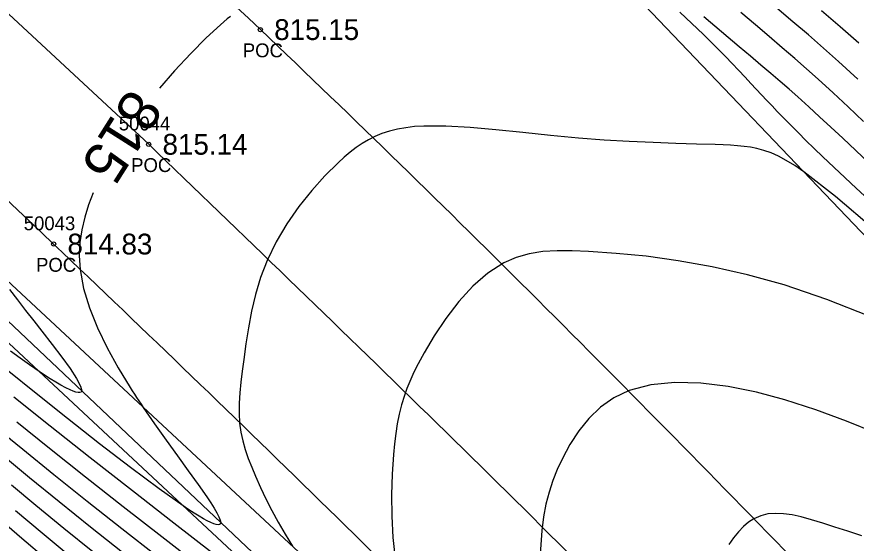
# Model space of a CAD drawing. Extents: x 1378535 to 1380697, y 997729 to 1000024.
# Drawn here: x 1380222 to 1380282.6, y 998431 to 998469.1 of the extents above; entities that cross this region are included whole.
import ezdxf

# ---------------------------------------------------------------- set-up
doc = ezdxf.new("R2010")
doc.units = 0
for name, color, linetype in [('RD_DTM_BkLn1', 7, 'Continuous'), ('RD_DTM_BkLn2', 7, 'Continuous'), ('RD_DTM_Major1', 7, 'Continuous'), ('RD_DTM_Major1_Lbl', 7, 'Continuous'), ('RD_DTM_Minor1', 7, 'Continuous'), ('RD_EX_H2O', 7, 'Continuous'), ('RD_EX_Road', 7, 'Continuous'), ('RD_EX_Road_txCode', 7, 'Continuous'), ('RD_EX_TX_Road_ELEV', 7, 'Continuous'), ('RD_HC_Survey_ELEV', 7, 'Continuous'), ('RD_HC_Survey_txCode', 7, 'Continuous'), ('RD_SMD_Locator', 7, 'Continuous')]:
    doc.layers.add(name, color=color, linetype=linetype)

msp = doc.modelspace()

# ---------------------------------------------------------------- linework, layer by layer
at = {"layer": 'RD_DTM_BkLn1'}
msp.add_lwpolyline([(1380231.531, 998459.847), (1380174.23, 998513.053), (1380175.67, 998511.711)], dxfattribs=at)
msp.add_spline([(1380561.34, 997899.221), (1380543.703, 997960.783), (1380525.014, 998016.596), (1380501.317, 998075.31), (1380476.746, 998129.121), (1380448.822, 998181.196), (1380418.354, 998233.119), (1380383.215, 998285.146), (1380349.465, 998331.418), (1380310.818, 998378.028), (1380271.622, 998420.471), (1380231.531, 998459.847)], degree=3, dxfattribs=at)
at = {"layer": 'RD_DTM_BkLn2'}
for points in [[(1379737.292, 998874.883), (1379752.749, 998868.877), (1379772.794, 998857.625), (1379802.995, 998831.849), (1379848.378, 998790.114), (1379894.268, 998747.881), (1379937.731, 998707.347), (1379986.156, 998664.45), (1380033.629, 998623.704), (1380075.028, 998584.523), (1380116.989, 998546.354), (1380162.137, 998505.398), (1380208.594, 998461.82), (1380262.411, 998411.759)], [(1380321.815, 998326.615), (1380322.659, 998329.174), (1380322.261, 998332.77), (1380321.137, 998334.343), (1380320.107, 998334.637), (1380319.184, 998334.516), (1380315.041, 998338.979), (1380309.473, 998346.954), (1380304.757, 998357.874), (1380262.267, 998407.427), (1380207.067, 998458.846), (1380160.069, 998502.831), (1380114.551, 998544.043), (1380071.667, 998582.108), (1380029.128, 998620.782), (1379985.006, 998662.48), (1379936.375, 998704.347), (1379893.878, 998744.802), (1379846.871, 998787.948), (1379800.334, 998830.073), (1379753.878, 998865.5), (1379725.58, 998874.504)], [(1380445.271, 998223.722), (1380425.521, 998250.003), (1380406.53, 998278.614), (1380381.948, 998317.017), (1380359.789, 998349.512), (1380336.158, 998377.728), (1380301.941, 998417.998), (1380296.537, 998439.368), (1380254.318, 998483.533), (1380245.588, 998494.96), (1380223.313, 998517.04), (1380192.013, 998537.137)]]:
    msp.add_lwpolyline(points, dxfattribs=at)
at = {"layer": 'RD_DTM_Major1'}
for points in [[(1380237.433, 998469.079), (1380237.204, 998468.896), (1380236.964, 998468.695), (1380236.712, 998468.478), (1380235.687, 998467.528), (1380234.563, 998466.399), (1380233.393, 998465.143), (1380232.312, 998463.906)], [(1380285.43, 998454.103), (1380282.625, 998456.676), (1380280.225, 998458.941), (1380279.595, 998459.549), (1380279.008, 998460.123), (1380278.456, 998460.671), (1380277.932, 998461.198), (1380277.428, 998461.712), (1380276.937, 998462.219), (1380276.561, 998462.613), (1380276.185, 998463.009), (1380275.805, 998463.412), (1380275.418, 998463.824), (1380275.022, 998464.248), (1380274.611, 998464.686), (1380273.193, 998466.187), (1380271.617, 998467.781), (1380269.899, 998469.381)], [(1380227.509, 998456.347), (1380227.509, 998456.346), (1380227.186, 998455.473), (1380226.911, 998454.586), (1380226.699, 998453.68), (1380226.563, 998452.75), (1380226.517, 998451.793), (1380226.575, 998450.804), (1380226.826, 998449.443), (1380227.256, 998448.035), (1380227.836, 998446.6), (1380228.537, 998445.153), (1380229.332, 998443.714), (1380230.191, 998442.3), (1380230.345, 998442.056), (1380230.501, 998441.814), (1380230.658, 998441.572), (1380230.817, 998441.331), (1380230.977, 998441.089), (1380231.139, 998440.848), (1380231.955, 998439.663), (1380232.788, 998438.49), (1380233.61, 998437.351), (1380234.392, 998436.272), (1380235.108, 998435.275), (1380235.73, 998434.384), (1380236.014, 998433.958), (1380236.259, 998433.573), (1380236.457, 998433.235), (1380236.605, 998432.947), (1380236.698, 998432.714), (1380236.73, 998432.541), (1380236.709, 998432.446), (1380236.646, 998432.391), (1380236.543, 998432.375), (1380236.402, 998432.395), (1380236.225, 998432.45), (1380236.013, 998432.538), (1380235.766, 998432.659), (1380235.485, 998432.812), (1380235.169, 998432.996), (1380234.819, 998433.214), (1380234.433, 998433.464), (1380234.012, 998433.747), (1380232.278, 998434.976), (1380230.227, 998436.505), (1380227.982, 998438.23), (1380225.665, 998440.045), (1380223.401, 998441.848), (1380221.311, 998443.534)], [(1380255.736, 998407.696), (1380254.907, 998408.325), (1380252.877, 998409.854), (1380250.746, 998411.467), (1380248.575, 998413.136), (1380246.422, 998414.833), (1380244.625, 998416.296), (1380242.868, 998417.762), (1380241.135, 998419.23), (1380239.407, 998420.701), (1380237.666, 998422.178), (1380235.895, 998423.659), (1380233.828, 998425.353), (1380231.721, 998427.051), (1380229.599, 998428.746), (1380227.485, 998430.434), (1380225.403, 998432.11), (1380223.377, 998433.768), (1380221.615, 998435.242)]]:
    msp.add_lwpolyline(points, dxfattribs=at)
at = {"layer": 'RD_DTM_Minor1'}
for points in [[(1380282.76, 998464.555), (1380281.367, 998465.831), (1380280.285, 998466.791), (1380279.189, 998467.742), (1380278.064, 998468.701), (1380276.895, 998469.686)], [(1380283.538, 998458.518), (1380281.659, 998460.279), (1380280.809, 998461.074), (1380279.996, 998461.83), (1380279.202, 998462.558), (1380278.408, 998463.272), (1380277.783, 998463.824), (1380277.138, 998464.385), (1380276.465, 998464.963), (1380275.754, 998465.568), (1380274.996, 998466.209), (1380274.183, 998466.894), (1380271.619, 998469.055)], [(1380283.156, 998461.505), (1380282.052, 998462.551), (1380280.972, 998463.559), (1380279.897, 998464.541), (1380279.055, 998465.291), (1380278.193, 998466.045), (1380277.298, 998466.817), (1380276.358, 998467.62), (1380275.36, 998468.468), (1380274.291, 998469.375)], [(1380282.819, 998467.145), (1380281.478, 998468.333), (1380280.133, 998469.491)], [(1380283.899, 998453.727), (1380281.152, 998456.077), (1380278.861, 998457.858), (1380278.191, 998458.315), (1380277.581, 998458.688), (1380277.017, 998458.987), (1380276.485, 998459.223), (1380275.971, 998459.403), (1380275.462, 998459.54), (1380275.009, 998459.63), (1380274.544, 998459.697), (1380274.06, 998459.746), (1380273.553, 998459.782), (1380273.017, 998459.808), (1380272.446, 998459.828), (1380271.104, 998459.868), (1380269.606, 998459.912), (1380267.978, 998459.967), (1380266.247, 998460.043), (1380264.436, 998460.148), (1380262.573, 998460.289), (1380260.565, 998460.483), (1380258.565, 998460.697), (1380256.61, 998460.903), (1380254.74, 998461.069), (1380252.993, 998461.166), (1380251.407, 998461.164), (1380250.733, 998461.121), (1380250.097, 998461.047), (1380249.497, 998460.941), (1380248.926, 998460.8), (1380248.382, 998460.621), (1380247.859, 998460.404), (1380247.403, 998460.172), (1380246.957, 998459.906), (1380246.518, 998459.608), (1380246.082, 998459.276), (1380245.646, 998458.911), (1380245.206, 998458.515), (1380244.259, 998457.576), (1380243.308, 998456.515), (1380242.384, 998455.352), (1380241.518, 998454.107), (1380240.74, 998452.799), (1380240.081, 998451.45), (1380239.614, 998450.235), (1380239.247, 998449.014), (1380238.959, 998447.799), (1380238.734, 998446.6), (1380238.551, 998445.431), (1380238.393, 998444.3), (1380238.282, 998443.477), (1380238.183, 998442.68), (1380238.105, 998441.909), (1380238.06, 998441.16), (1380238.054, 998440.432), (1380238.099, 998439.722), (1380238.192, 998439.073), (1380238.33, 998438.433), (1380238.51, 998437.8), (1380238.725, 998437.168), (1380238.97, 998436.533), (1380239.239, 998435.892), (1380239.602, 998435.08), (1380239.996, 998434.254), (1380240.422, 998433.413), (1380240.883, 998432.561), (1380241.379, 998431.699), (1380241.912, 998430.827)], [(1380283.583, 998447.448), (1380280.517, 998448.652), (1380277.434, 998449.693), (1380274.792, 998450.428), (1380272.236, 998451.004), (1380269.787, 998451.441), (1380267.466, 998451.759), (1380265.293, 998451.975), (1380263.291, 998452.111), (1380262.126, 998452.159), (1380261.03, 998452.161), (1380259.994, 998452.097), (1380259.011, 998451.945), (1380258.073, 998451.684), (1380257.174, 998451.294), (1380256.024, 998450.552), (1380254.939, 998449.597), (1380253.927, 998448.488), (1380252.997, 998447.279), (1380252.16, 998446.029), (1380251.424, 998444.794), (1380251.131, 998444.262), (1380250.86, 998443.742), (1380250.612, 998443.23), (1380250.385, 998442.722), (1380250.181, 998442.216), (1380249.999, 998441.708), (1380249.797, 998441.044), (1380249.628, 998440.367), (1380249.489, 998439.673), (1380249.375, 998438.957), (1380249.283, 998438.215), (1380249.209, 998437.442), (1380249.116, 998436.026), (1380249.072, 998434.536), (1380249.087, 998433.003), (1380249.168, 998431.46), (1380249.325, 998429.939)], [(1380221.465, 998449.364), (1380222.043, 998448.612), (1380222.633, 998447.859), (1380223.227, 998447.105), (1380223.822, 998446.352), (1380224.564, 998445.399), (1380225.255, 998444.486), (1380225.854, 998443.652), (1380226.321, 998442.94), (1380226.614, 998442.388), (1380226.694, 998442.037), (1380226.652, 998441.956), (1380226.566, 998441.917), (1380226.439, 998441.917), (1380226.276, 998441.952), (1380226.082, 998442.018), (1380225.859, 998442.112), (1380225.54, 998442.266), (1380225.189, 998442.454), (1380224.814, 998442.671), (1380224.421, 998442.91), (1380224.016, 998443.168), (1380223.608, 998443.438), (1380222.921, 998443.913), (1380222.239, 998444.408), (1380221.558, 998444.921)], [(1380284.087, 998438.981), (1380281.927, 998439.851), (1380279.725, 998440.671), (1380277.491, 998441.4), (1380275.425, 998441.953), (1380273.382, 998442.366), (1380271.402, 998442.611), (1380269.525, 998442.661), (1380267.791, 998442.491), (1380266.238, 998442.072), (1380265.14, 998441.543), (1380264.174, 998440.862), (1380263.329, 998440.056), (1380262.595, 998439.153), (1380261.959, 998438.179), (1380261.411, 998437.161), (1380261.047, 998436.372), (1380260.728, 998435.564), (1380260.455, 998434.728), (1380260.228, 998433.856), (1380260.049, 998432.939), (1380259.918, 998431.966), (1380259.807, 998430.247)], [(1380236.15, 998430.327), (1380233.351, 998432.498), (1380230.35, 998434.833), (1380227.312, 998437.208), (1380224.404, 998439.499), (1380221.795, 998441.583)], [(1380235.19, 998429.378), (1380232.47, 998431.508), (1380229.695, 998433.678), (1380226.961, 998435.824), (1380224.364, 998437.881), (1380221.998, 998439.784)], [(1380232.126, 998430.107), (1380229.599, 998432.093), (1380227.096, 998434.065), (1380224.684, 998435.982), (1380222.434, 998437.801), (1380221.046, 998438.948)], [(1380229.638, 998430.38), (1380227.325, 998432.216), (1380225.069, 998434.022), (1380222.916, 998435.774), (1380221.332, 998437.092)], [(1380224.29, 998429.754), (1380222.203, 998431.519), (1380220.12, 998433.313)], [(1380225.721, 998430.209), (1380223.834, 998431.761), (1380221.906, 998433.383)], [(1380283.047, 998431.583), (1380282.029, 998431.909), (1380281.088, 998432.215), (1380280.216, 998432.495), (1380279.406, 998432.74), (1380278.651, 998432.942), (1380278, 998433.084), (1380277.386, 998433.173), (1380276.807, 998433.2), (1380276.259, 998433.155), (1380275.74, 998433.027), (1380275.246, 998432.807), (1380274.864, 998432.557), (1380274.494, 998432.244), (1380274.133, 998431.871), (1380273.781, 998431.441), (1380273.433, 998430.959)]]:
    msp.add_lwpolyline(points, dxfattribs=at)
at = {"layer": 'RD_EX_H2O'}
msp.add_lwpolyline([(1379736.894, 998874.065), (1379751.828, 998867.642), (1379771.891, 998856.367), (1379801.405, 998830.336), (1379847.091, 998789.131), (1379893.404, 998746.574), (1379936.347, 998705.935), (1379983.745, 998664.271), (1380032.204, 998621.669), (1380073.465, 998582.905), (1380116.04, 998544.611), (1380160.954, 998503.902), (1380207.715, 998459.994), (1380261.249, 998409.341)], dxfattribs=at)
at = {"layer": 'RD_EX_Road'}
for points in [[(1380571.276, 997900.848), (1380553.838, 997963.229), (1380535.074, 998018.791), (1380510.809, 998079.184), (1380486.363, 998133.158), (1380458.393, 998185.941), (1380428.109, 998238.221), (1380392.689, 998291.143), (1380357.52, 998337.623), (1380319.367, 998385.164), (1380279.255, 998428.684), (1380239.596, 998468.129), (1380183.367, 998518.832)], [(1380551.892, 997897.33), (1380534.244, 997958.196), (1380514.831, 998013.467), (1380491.083, 998070.746), (1380467.518, 998124.397), (1380439.882, 998176.529), (1380409.174, 998228.123), (1380375.886, 998278.447), (1380340.748, 998326.222), (1380303.332, 998371.138), (1380263.981, 998413.97), (1380224.662, 998452.644), (1380168.713, 998504.787)]]:
    msp.add_spline(points, degree=3, dxfattribs=at)
at = {"layer": 'RD_SMD_Locator'}
for centre in [(1380239.596, 998468.129), (1380231.531, 998459.847), (1380224.662, 998452.644)]:
    msp.add_circle(centre, 0.15, dxfattribs=at)

# ---------------------------------------------------------------- texts
at = {"layer": 'RD_DTM_Major1_Lbl'}
msp.add_text('815', height=3, rotation=237.57223, dxfattribs=at).set_placement((1380230.142, 998464.006))
at = {"layer": 'RD_EX_Road_txCode'}
for s, p in [('POC', (1380238.328, 998466.129)), ('50043', (1380222.505, 998453.644)), ('POC', (1380223.394, 998450.644))]:
    msp.add_text(s, height=1, dxfattribs=at).set_placement(p)
at = {"layer": 'RD_EX_TX_Road_ELEV'}
for s, p in [('815.15', (1380240.596, 998467.379)), ('814.83', (1380225.662, 998451.894))]:
    msp.add_text(s, height=1.5, dxfattribs=at).set_placement(p)
at = {"layer": 'RD_HC_Survey_ELEV'}
msp.add_text('815.14', height=1.5, dxfattribs=at).set_placement((1380232.531, 998459.097))
at = {"layer": 'RD_HC_Survey_txCode'}
for s, p in [('50044', (1380229.374, 998460.847)), ('POC', (1380230.263, 998457.847))]:
    msp.add_text(s, height=1, dxfattribs=at).set_placement(p)

doc.saveas('drawing.dxf')
